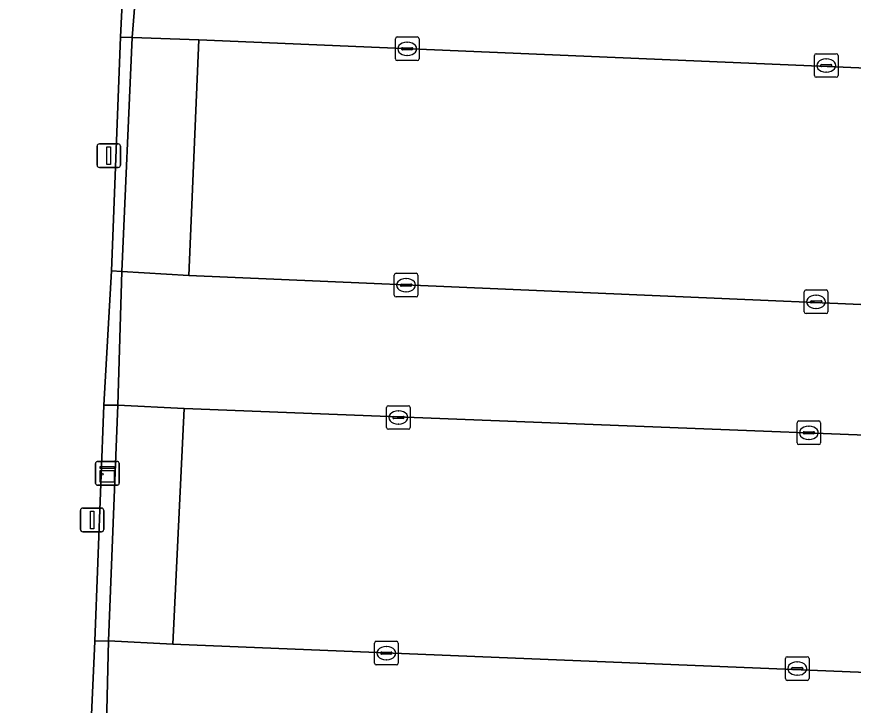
# Model space of a CAD drawing. Extents: x 160888 to 161385, y 386490 to 386908.
# Drawn here: x 161040.48 to 161075.93, y 386598.78 to 386627.94 of the extents above; entities that cross this region are included whole.
import ezdxf

# ---------------------------------------------------------------- set-up
doc = ezdxf.new("R2010")
doc.units = 0
for name, color, linetype in [('IMGEO_Groenvoorziening', 7, 'Continuous'), ('IMGEO_Haag', 7, 'Continuous'), ('IMGEO_Kast', 7, 'Continuous'), ('IMGEO_Kolk', 7, 'Continuous'), ('IMGEO_Lichtmast', 7, 'Continuous'), ('IMGEO_Parkeervlak_open', 7, 'Continuous'), ('IMGEO_Rijbaan_lokaal_open', 7, 'Continuous'), ('IMGEO_Verkeerseiland_open', 7, 'Continuous'), ('IMGEO_Voetpad_open', 7, 'Continuous')]:
    doc.layers.add(name, color=color, linetype=linetype)

msp = doc.modelspace()

# ---------------------------------------------------------------- linework, layer by layer
at = {"layer": 'IMGEO_Groenvoorziening'}
for points in [[(161045.369, 386627.055), (161044.877, 386627.078), (161044.503, 386617.177), (161044.943, 386617.146)], [(161044.77, 386611.492), (161044.173, 386611.492), (161043.789, 386601.497), (161044.375, 386601.515)]]:
    msp.add_lwpolyline(points, close=True, dxfattribs=at)
at = {"layer": 'IMGEO_Haag'}
for points in [[(161045.369, 386627.055), (161044.877, 386627.078), (161044.503, 386617.177), (161044.943, 386617.146)], [(161044.77, 386611.492), (161044.173, 386611.492), (161043.789, 386601.497), (161044.375, 386601.515)]]:
    msp.add_lwpolyline(points, close=True, dxfattribs=at)
at = {"layer": 'IMGEO_Kast'}
for p, q in [((161043.824, 386608.181), (161043.824, 386609.022)), ((161043.824, 386609.022), (161043.824, 386608.181)), ((161043.899, 386609.106), (161044.74, 386609.106)), ((161044.74, 386609.106), (161043.899, 386609.106)), ((161044.824, 386609.031), (161044.824, 386608.19)), ((161044.824, 386608.19), (161044.824, 386609.031)), ((161044.749, 386608.106), (161043.908, 386608.106)), ((161043.908, 386608.106), (161044.749, 386608.106))]:
    msp.add_line(p, q, dxfattribs=at)
for points in [[(161044.019, 386608.896), (161044.619, 386608.896), (161044.619, 386608.811), (161044.019, 386608.811), (161044.019, 386608.896)], [(161044.019, 386608.721), (161044.619, 386608.721), (161044.619, 386608.232), (161044.019, 386608.232), (161044.019, 386608.721)]]:
    msp.add_lwpolyline(points, dxfattribs=at)
msp.add_circle((161044.103, 386608.57), 0.0377, dxfattribs=at)
for centre, start, end in [((161043.902, 386609.028), 92.4484, 184.2845), ((161043.902, 386609.028), 92.4484, 184.2845), ((161044.746, 386609.028), 2.4484, 94.2845), ((161044.746, 386609.028), 2.4484, 94.2845), ((161043.902, 386608.184), 182.4484, 274.2845), ((161043.902, 386608.184), 182.4484, 274.2845), ((161044.746, 386608.184), 272.4484, 4.2845), ((161044.746, 386608.184), 272.4484, 4.2845)]:
    msp.add_arc(centre, 0.0779, start, end, dxfattribs=at)
at = {"layer": 'IMGEO_Kolk'}
for p, q in [((161056.601, 386627.085), (161057.453, 386627.085)), ((161056.526, 386626.159), (161056.526, 386627.011)), ((161057.014, 386626.865), (161057.039, 386626.865)), ((161057.527, 386627.011), (161057.527, 386626.159)), ((161056.785, 386626.579), (161056.785, 386626.591)), ((161057.223, 386626.542), (161056.825, 386626.542)), ((161056.828, 386626.628), (161057.226, 386626.628)), ((161057.269, 386626.591), (161057.269, 386626.579)), ((161074.355, 386626.376), (161075.207, 386626.376)), ((161057.453, 386626.085), (161056.601, 386626.085)), ((161057.037, 386626.305), (161057.012, 386626.305)), ((161074.28, 386625.45), (161074.28, 386626.302)), ((161074.768, 386626.156), (161074.793, 386626.156)), ((161075.281, 386626.302), (161075.281, 386625.45)), ((161074.539, 386625.87), (161074.539, 386625.882)), ((161074.977, 386625.833), (161074.579, 386625.833)), ((161074.582, 386625.919), (161074.98, 386625.919)), ((161075.023, 386625.882), (161075.023, 386625.87)), ((161075.207, 386625.376), (161074.355, 386625.376)), ((161074.791, 386625.596), (161074.766, 386625.596)), ((161056.479, 386616.149), (161056.479, 386617.001)), ((161056.554, 386617.075), (161057.406, 386617.075)), ((161056.967, 386616.855), (161056.992, 386616.855)), ((161057.48, 386617.001), (161057.48, 386616.149)), ((161056.738, 386616.569), (161056.738, 386616.581)), ((161057.176, 386616.532), (161056.778, 386616.532)), ((161056.781, 386616.618), (161057.179, 386616.618)), ((161057.222, 386616.581), (161057.222, 386616.569)), ((161056.99, 386616.295), (161056.965, 386616.295)), ((161073.848, 386615.443), (161073.848, 386616.295)), ((161073.923, 386616.369), (161074.775, 386616.369)), ((161074.336, 386616.149), (161074.361, 386616.149)), ((161074.849, 386616.295), (161074.849, 386615.443)), ((161057.406, 386616.075), (161056.554, 386616.075)), ((161074.107, 386615.863), (161074.107, 386615.875)), ((161074.545, 386615.826), (161074.147, 386615.826)), ((161074.15, 386615.912), (161074.548, 386615.912)), ((161074.591, 386615.875), (161074.591, 386615.863)), ((161074.359, 386615.589), (161074.334, 386615.589)), ((161074.775, 386615.369), (161073.923, 386615.369)), ((161056.155, 386610.543), (161056.155, 386611.395)), ((161056.23, 386611.469), (161057.082, 386611.469)), ((161056.643, 386611.249), (161056.668, 386611.249)), ((161057.156, 386611.395), (161057.156, 386610.543)), ((161056.414, 386610.963), (161056.414, 386610.975)), ((161056.852, 386610.926), (161056.454, 386610.926)), ((161056.457, 386611.012), (161056.855, 386611.012)), ((161056.898, 386610.975), (161056.898, 386610.963)), ((161073.617, 386610.822), (161074.469, 386610.822)), ((161057.082, 386610.469), (161056.23, 386610.469)), ((161056.666, 386610.689), (161056.641, 386610.689)), ((161073.542, 386609.896), (161073.542, 386610.748)), ((161074.03, 386610.602), (161074.055, 386610.602)), ((161074.543, 386610.748), (161074.543, 386609.896)), ((161073.801, 386610.316), (161073.801, 386610.328)), ((161074.239, 386610.279), (161073.841, 386610.279)), ((161073.844, 386610.365), (161074.242, 386610.365)), ((161074.285, 386610.328), (161074.285, 386610.316)), ((161074.469, 386609.822), (161073.617, 386609.822)), ((161074.053, 386610.042), (161074.028, 386610.042)), ((161055.644, 386600.567), (161055.644, 386601.419)), ((161055.719, 386601.493), (161056.571, 386601.493)), ((161056.132, 386601.273), (161056.157, 386601.273)), ((161056.645, 386601.419), (161056.645, 386600.567)), ((161055.903, 386600.987), (161055.903, 386600.999)), ((161056.341, 386600.95), (161055.943, 386600.95)), ((161055.946, 386601.036), (161056.344, 386601.036)), ((161056.387, 386600.999), (161056.387, 386600.987)), ((161056.155, 386600.713), (161056.13, 386600.713)), ((161073.05, 386599.91), (161073.05, 386600.762)), ((161073.125, 386600.836), (161073.977, 386600.836)), ((161073.538, 386600.616), (161073.563, 386600.616)), ((161074.051, 386600.762), (161074.051, 386599.91)), ((161056.571, 386600.493), (161055.719, 386600.493)), ((161073.309, 386600.33), (161073.309, 386600.342)), ((161073.747, 386600.293), (161073.349, 386600.293)), ((161073.352, 386600.379), (161073.75, 386600.379)), ((161073.793, 386600.342), (161073.793, 386600.33)), ((161073.977, 386599.836), (161073.125, 386599.836)), ((161073.561, 386600.056), (161073.536, 386600.056))]:
    msp.add_line(p, q, dxfattribs=at)
for points in [[(161056.601, 386627.085), (161057.453, 386627.085)], [(161056.526, 386626.159), (161056.526, 386627.011)], [(161057.527, 386627.011), (161057.527, 386626.159)], [(161074.355, 386626.376), (161075.207, 386626.376)], [(161057.453, 386626.085), (161056.601, 386626.085)], [(161074.28, 386625.45), (161074.28, 386626.302)], [(161075.281, 386626.302), (161075.281, 386625.45)], [(161075.207, 386625.376), (161074.355, 386625.376)], [(161056.479, 386616.149), (161056.479, 386617.001)], [(161056.554, 386617.075), (161057.406, 386617.075)], [(161057.48, 386617.001), (161057.48, 386616.149)], [(161073.848, 386615.443), (161073.848, 386616.295)], [(161073.923, 386616.369), (161074.775, 386616.369)], [(161074.849, 386616.295), (161074.849, 386615.443)], [(161057.406, 386616.075), (161056.554, 386616.075)], [(161074.775, 386615.369), (161073.923, 386615.369)], [(161056.155, 386610.543), (161056.155, 386611.395)], [(161056.23, 386611.469), (161057.082, 386611.469)], [(161057.156, 386611.395), (161057.156, 386610.543)], [(161073.617, 386610.822), (161074.469, 386610.822)], [(161057.082, 386610.469), (161056.23, 386610.469)], [(161073.542, 386609.896), (161073.542, 386610.748)], [(161074.543, 386610.748), (161074.543, 386609.896)], [(161074.469, 386609.822), (161073.617, 386609.822)], [(161055.644, 386600.567), (161055.644, 386601.419)], [(161055.719, 386601.493), (161056.571, 386601.493)], [(161056.645, 386601.419), (161056.645, 386600.567)], [(161073.05, 386599.91), (161073.05, 386600.762)], [(161073.125, 386600.836), (161073.977, 386600.836)], [(161074.051, 386600.762), (161074.051, 386599.91)], [(161056.571, 386600.493), (161055.719, 386600.493)], [(161073.977, 386599.836), (161073.125, 386599.836)]]:
    msp.add_lwpolyline(points, dxfattribs=at)
for centre, radius, start, end in [((161056.603, 386627.009), 0.0765, 91.552, 178.448), ((161056.603, 386627.009), 0.0765, 91.552, 178.448), ((161057.451, 386627.009), 0.0765, 1.552, 88.448), ((161057.451, 386627.009), 0.0765, 1.552, 88.448), ((161056.825, 386626.588), 0.0403, 85.8775, 175.7526), ((161056.822, 386626.578), 0.0366, 178.938, 274.7102), ((161057.226, 386626.585), 0.043, 264.8664, 352.4533), ((161057.23, 386626.59), 0.0386, 1.7309, 96.639), ((161074.357, 386626.3), 0.0765, 91.552, 178.448), ((161074.357, 386626.3), 0.0765, 91.552, 178.448), ((161075.205, 386626.3), 0.0765, 1.552, 88.448), ((161075.205, 386626.3), 0.0765, 1.552, 88.448), ((161056.603, 386626.161), 0.0765, 181.552, 268.448), ((161056.603, 386626.161), 0.0765, 181.552, 268.448), ((161057.451, 386626.161), 0.0765, 271.552, 358.448), ((161057.451, 386626.161), 0.0765, 271.552, 358.448), ((161074.579, 386625.879), 0.0403, 85.8775, 175.7526), ((161074.576, 386625.869), 0.0366, 178.938, 274.7102), ((161074.98, 386625.876), 0.043, 264.8664, 352.4533), ((161074.984, 386625.881), 0.0386, 1.7309, 96.639), ((161074.357, 386625.452), 0.0765, 181.552, 268.448), ((161074.357, 386625.452), 0.0765, 181.552, 268.448), ((161075.205, 386625.452), 0.0765, 271.552, 358.448), ((161075.205, 386625.452), 0.0765, 271.552, 358.448), ((161056.556, 386616.999), 0.0765, 91.552, 178.448), ((161056.556, 386616.999), 0.0765, 91.552, 178.448), ((161057.404, 386616.999), 0.0765, 1.552, 88.448), ((161057.404, 386616.999), 0.0765, 1.552, 88.448), ((161056.778, 386616.578), 0.0403, 85.8775, 175.7526), ((161056.775, 386616.568), 0.0366, 178.938, 274.7102), ((161057.179, 386616.575), 0.043, 264.8664, 352.4533), ((161057.183, 386616.58), 0.0386, 1.7309, 96.639), ((161056.556, 386616.151), 0.0765, 181.552, 268.448), ((161056.556, 386616.151), 0.0765, 181.552, 268.448), ((161057.404, 386616.151), 0.0765, 271.552, 358.448), ((161057.404, 386616.151), 0.0765, 271.552, 358.448), ((161073.925, 386616.293), 0.0765, 91.552, 178.448), ((161073.925, 386616.293), 0.0765, 91.552, 178.448), ((161074.773, 386616.293), 0.0765, 1.552, 88.448), ((161074.773, 386616.293), 0.0765, 1.552, 88.448), ((161074.147, 386615.872), 0.0403, 85.8775, 175.7526), ((161074.144, 386615.862), 0.0366, 178.938, 274.7102), ((161074.548, 386615.869), 0.043, 264.8664, 352.4533), ((161074.552, 386615.874), 0.0386, 1.7309, 96.639), ((161073.925, 386615.445), 0.0765, 181.552, 268.448), ((161073.925, 386615.445), 0.0765, 181.552, 268.448), ((161074.773, 386615.445), 0.0765, 271.552, 358.448), ((161074.773, 386615.445), 0.0765, 271.552, 358.448), ((161056.232, 386611.393), 0.0765, 91.552, 178.448), ((161056.232, 386611.393), 0.0765, 91.552, 178.448), ((161057.08, 386611.393), 0.0765, 1.552, 88.448), ((161057.08, 386611.393), 0.0765, 1.552, 88.448), ((161056.454, 386610.972), 0.0403, 85.8775, 175.7526), ((161056.451, 386610.962), 0.0366, 178.938, 274.7102), ((161056.855, 386610.969), 0.043, 264.8664, 352.4533), ((161056.859, 386610.974), 0.0386, 1.7309, 96.639), ((161073.619, 386610.746), 0.0765, 91.552, 178.448), ((161073.619, 386610.746), 0.0765, 91.552, 178.448), ((161074.467, 386610.746), 0.0765, 1.552, 88.448), ((161074.467, 386610.746), 0.0765, 1.552, 88.448), ((161056.232, 386610.545), 0.0765, 181.552, 268.448), ((161056.232, 386610.545), 0.0765, 181.552, 268.448), ((161057.08, 386610.545), 0.0765, 271.552, 358.448), ((161057.08, 386610.545), 0.0765, 271.552, 358.448), ((161073.841, 386610.325), 0.0403, 85.8775, 175.7526), ((161073.838, 386610.315), 0.0366, 178.938, 274.7102), ((161074.242, 386610.322), 0.043, 264.8664, 352.4533), ((161074.246, 386610.327), 0.0386, 1.7309, 96.639), ((161073.619, 386609.898), 0.0765, 181.552, 268.448), ((161073.619, 386609.898), 0.0765, 181.552, 268.448), ((161074.467, 386609.898), 0.0765, 271.552, 358.448), ((161074.467, 386609.898), 0.0765, 271.552, 358.448), ((161055.721, 386601.417), 0.0765, 91.552, 178.448), ((161055.721, 386601.417), 0.0765, 91.552, 178.448), ((161056.569, 386601.417), 0.0765, 1.552, 88.448), ((161056.569, 386601.417), 0.0765, 1.552, 88.448), ((161055.943, 386600.996), 0.0403, 85.8775, 175.7526), ((161055.94, 386600.986), 0.0366, 178.938, 274.7102), ((161056.344, 386600.993), 0.043, 264.8664, 352.4533), ((161056.348, 386600.998), 0.0386, 1.7309, 96.639), ((161055.721, 386600.569), 0.0765, 181.552, 268.448), ((161055.721, 386600.569), 0.0765, 181.552, 268.448), ((161056.569, 386600.569), 0.0765, 271.552, 358.448), ((161056.569, 386600.569), 0.0765, 271.552, 358.448), ((161073.127, 386600.76), 0.0765, 91.552, 178.448), ((161073.127, 386600.76), 0.0765, 91.552, 178.448), ((161073.975, 386600.76), 0.0765, 1.552, 88.448), ((161073.975, 386600.76), 0.0765, 1.552, 88.448), ((161073.349, 386600.339), 0.0403, 85.8775, 175.7526), ((161073.346, 386600.329), 0.0366, 178.938, 274.7102), ((161073.75, 386600.336), 0.043, 264.8664, 352.4533), ((161073.754, 386600.341), 0.0386, 1.7309, 96.639), ((161073.127, 386599.912), 0.0765, 181.552, 268.448), ((161073.127, 386599.912), 0.0765, 181.552, 268.448), ((161073.975, 386599.912), 0.0765, 271.552, 358.448), ((161073.975, 386599.912), 0.0765, 271.552, 358.448)]:
    msp.add_arc(centre, radius, start, end, dxfattribs=at)
for centre, major_axis, ratio, start_param, end_param in [((161057.013, 386626.585), (-0.387, 0.002), 0.722429, 4.712389, 7.853982), ((161057.038, 386626.585), (-0.39, 0.002), 0.717154, 1.570796, 4.712389), ((161074.767, 386625.876), (-0.387, 0.002), 0.722429, 4.712389, 7.853982), ((161074.792, 386625.876), (-0.39, 0.002), 0.717154, 1.570796, 4.712389), ((161056.966, 386616.575), (-0.387, 0.002), 0.722429, 4.712389, 7.853982), ((161056.991, 386616.575), (-0.39, 0.002), 0.717154, 1.570796, 4.712389), ((161074.335, 386615.869), (-0.387, 0.002), 0.722429, 4.712389, 7.853982), ((161074.36, 386615.869), (-0.39, 0.002), 0.717154, 1.570796, 4.712389), ((161056.642, 386610.969), (-0.387, 0.002), 0.722429, 4.712389, 7.853982), ((161056.667, 386610.969), (-0.39, 0.002), 0.717154, 1.570796, 4.712389), ((161074.029, 386610.322), (-0.387, 0.002), 0.722429, 4.712389, 7.853982), ((161074.054, 386610.322), (-0.39, 0.002), 0.717154, 1.570796, 4.712389), ((161056.131, 386600.993), (-0.387, 0.002), 0.722429, 4.712389, 7.853982), ((161056.156, 386600.993), (-0.39, 0.002), 0.717154, 1.570796, 4.712389), ((161073.537, 386600.336), (-0.387, 0.002), 0.722429, 4.712389, 7.853982), ((161073.562, 386600.336), (-0.39, 0.002), 0.717154, 1.570796, 4.712389)]:
    msp.add_ellipse(centre, major_axis=major_axis, ratio=ratio, start_param=start_param, end_param=end_param, dxfattribs=at)
at = {"layer": 'IMGEO_Lichtmast'}
for p, q in [((161043.988, 386622.558), (161044.778, 386622.558)), ((161044.778, 386622.558), (161043.988, 386622.558)), ((161043.888, 386621.658), (161043.888, 386622.458)), ((161043.888, 386622.458), (161043.888, 386621.658)), ((161044.878, 386622.458), (161044.878, 386621.658)), ((161044.878, 386621.658), (161044.878, 386622.458)), ((161044.778, 386621.558), (161043.988, 386621.558)), ((161043.988, 386621.558), (161044.778, 386621.558)), ((161043.183, 386606.233), (161043.183, 386607.033)), ((161043.183, 386607.033), (161043.183, 386606.233)), ((161043.283, 386607.133), (161044.073, 386607.133)), ((161044.073, 386607.133), (161043.283, 386607.133)), ((161044.173, 386607.033), (161044.173, 386606.233)), ((161044.173, 386606.233), (161044.173, 386607.033)), ((161044.073, 386606.133), (161043.283, 386606.133)), ((161043.283, 386606.133), (161044.073, 386606.133))]:
    msp.add_line(p, q, dxfattribs=at)
for points in [[(161044.308, 386622.433), (161044.458, 386622.433), (161044.458, 386621.683), (161044.308, 386621.683), (161044.308, 386622.433)], [(161043.603, 386607.008), (161043.753, 386607.008), (161043.753, 386606.258), (161043.603, 386606.258), (161043.603, 386607.008)]]:
    msp.add_lwpolyline(points, dxfattribs=at)
for centre, start, end in [((161043.988, 386622.458), 90, 180), ((161043.988, 386622.458), 90, 180), ((161044.778, 386622.458), 0, 90), ((161044.778, 386622.458), 360, 90), ((161043.988, 386621.658), 180, 270), ((161043.988, 386621.658), 180, 270), ((161044.778, 386621.658), 270, 0), ((161044.778, 386621.658), 270, 0), ((161043.283, 386607.033), 90, 180), ((161043.283, 386607.033), 90, 180), ((161044.073, 386607.033), 0, 90), ((161044.073, 386607.033), 360, 90), ((161043.283, 386606.233), 180, 270), ((161043.283, 386606.233), 180, 270), ((161044.073, 386606.233), 270, 0), ((161044.073, 386606.233), 270, 0)]:
    msp.add_arc(centre, 0.1, start, end, dxfattribs=at)
at = {"layer": 'IMGEO_Parkeervlak_open'}
for points in [[(161099.292, 386624.862), (161092.802, 386625.074), (161048.202, 386626.964), (161047.773, 386616.986), (161098.821, 386614.785)], [(161098.826, 386609.342), (161047.581, 386611.354), (161047.095, 386601.374), (161098.278, 386599.279)]]:
    msp.add_lwpolyline(points, dxfattribs=at)
at = {"layer": 'IMGEO_Rijbaan_lokaal_open'}
for points in [[(161098.414, 386599.274), (161098.278, 386599.279), (161047.095, 386601.374), (161044.375, 386601.515), (161044.251, 386596.188), (161052.882, 386595.826), (161053.723, 386595.747), (161057.303, 386595.654), (161057.994, 386595.63), (161091.236, 386594.231), (161094.965, 386594.132), (161101.774, 386593.919), (161107.744, 386593.603), (161110.493, 386661.403)], [(161099.658, 386630.347), (161099.513, 386630.358), (161045.812, 386632.542), (161045.369, 386627.055), (161048.202, 386626.964), (161092.802, 386625.074), (161099.292, 386624.862), (161099.432, 386624.854)], [(161099.038, 386614.778), (161098.821, 386614.785), (161047.773, 386616.986), (161044.943, 386617.146), (161044.77, 386611.492), (161047.581, 386611.354), (161098.826, 386609.342)]]:
    msp.add_lwpolyline(points, dxfattribs=at)
at = {"layer": 'IMGEO_Verkeerseiland_open'}
for points in [[(161048.202, 386626.964), (161045.369, 386627.055), (161044.943, 386617.146), (161047.773, 386616.986)], [(161047.581, 386611.354), (161044.77, 386611.492), (161044.375, 386601.515), (161047.095, 386601.374)]]:
    msp.add_lwpolyline(points, close=True, dxfattribs=at)
at = {"layer": 'IMGEO_Voetpad_open'}
msp.add_lwpolyline([(161033.828, 386584.056), (161043.051, 386583.712), (161042.958, 386584.491), (161043.3, 386590.462), (161043.546, 386596.205), (161043.789, 386601.497), (161044.173, 386611.492), (161044.503, 386617.177), (161044.877, 386627.078), (161045.144, 386632.567), (161045.453, 386642.624)], dxfattribs=at)
for points in [[(161045.812, 386632.542), (161045.144, 386632.567), (161044.877, 386627.078), (161045.369, 386627.055)], [(161044.943, 386617.146), (161044.503, 386617.177), (161044.173, 386611.492), (161044.77, 386611.492)], [(161044.375, 386601.515), (161043.789, 386601.497), (161043.546, 386596.205), (161044.251, 386596.188)]]:
    msp.add_lwpolyline(points, close=True, dxfattribs=at)

doc.saveas('drawing.dxf')
